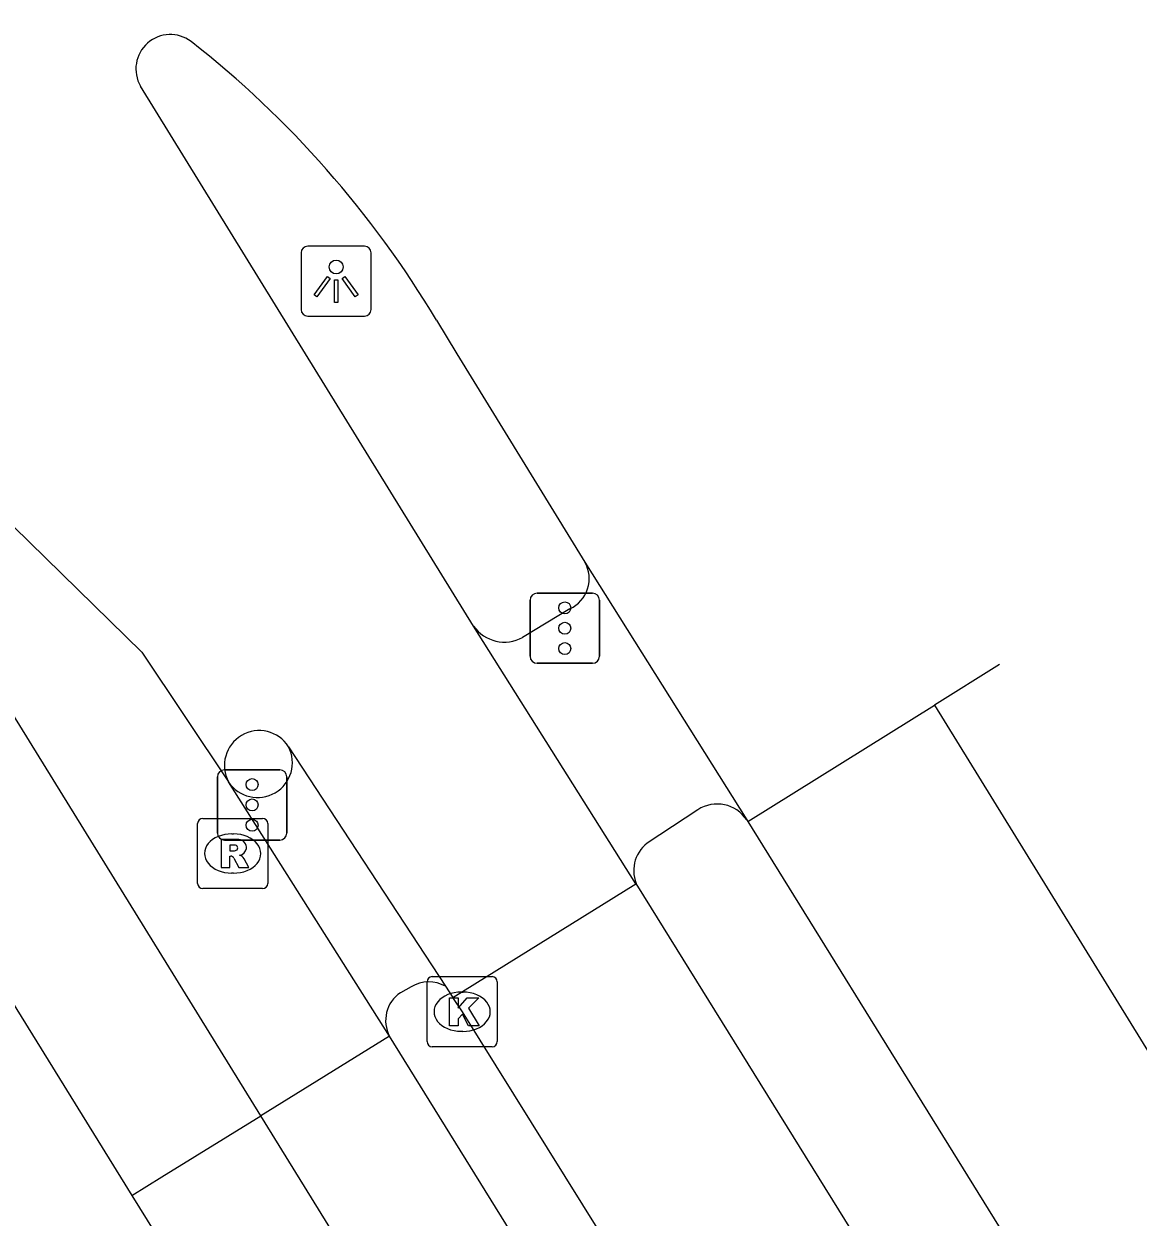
# Model space of a CAD drawing. Extents: x 159280 to 160375, y 384531 to 385872.
# Drawn here: x 159894.9 to 159910.78, y 385487.7 to 385504.7 of the extents above; entities that cross this region are included whole.
import ezdxf

# ---------------------------------------------------------------- set-up
doc = ezdxf.new("R2010")
doc.units = 0
for name, color, linetype in [('IMGEO_Fietspad_gesloten', 7, 'Continuous'), ('IMGEO_Kolk', 7, 'Continuous'), ('IMGEO_Lichtpunt', 7, 'Continuous'), ('IMGEO_Rijbaan_regionaal_gesloten', 7, 'Continuous'), ('IMGEO_Rioolput', 7, 'Continuous'), ('IMGEO_Verkeersregelinstallatiepaal', 7, 'Continuous'), ('IMGEO_Voetpad_open', 7, 'Continuous')]:
    doc.layers.add(name, color=color, linetype=linetype)

msp = doc.modelspace()

# ---------------------------------------------------------------- linework, layer by layer
at = {"layer": 'IMGEO_Fietspad_gesloten'}
for points in [[(159898.279, 385489.141), (159894.104, 385495.897)], [(159900.115, 385490.275), (159897.819, 385493.898)], [(159900.115, 385490.275), (159898.279, 385489.141)], [(159921.67, 385455.515), (159921.607, 385455.616), (159900.115, 385490.275)], [(159922.696, 385449.898), (159899.399, 385487.329), (159898.279, 385489.141)]]:
    msp.add_lwpolyline(points, dxfattribs=at)
at = {"layer": 'IMGEO_Kolk'}
for p, q in [((159900.723, 385491.125), (159901.575, 385491.125)), ((159900.648, 385490.199), (159900.648, 385491.051)), ((159901.649, 385491.051), (159901.649, 385490.199)), ((159901.136, 385490.905), (159901.161, 385490.905)), ((159901.159, 385490.345), (159901.134, 385490.345)), ((159901.575, 385490.125), (159900.723, 385490.125))]:
    msp.add_line(p, q, dxfattribs=at)
for points in [[(159900.723, 385491.125), (159901.575, 385491.125)], [(159900.648, 385490.199), (159900.648, 385491.051)], [(159901.649, 385491.051), (159901.649, 385490.199)], [(159900.969, 385490.825), (159901.092, 385490.825), (159901.092, 385490.674), (159901.222, 385490.825), (159901.386, 385490.825), (159901.24, 385490.674), (159901.393, 385490.425), (159901.241, 385490.425), (159901.156, 385490.589), (159901.092, 385490.522), (159901.092, 385490.425), (159900.969, 385490.425), (159900.969, 385490.825)], [(159901.575, 385490.125), (159900.723, 385490.125)]]:
    msp.add_lwpolyline(points, dxfattribs=at)
for centre, start, end in [((159900.725, 385491.049), 91.552, 178.448), ((159900.725, 385491.049), 91.552, 178.448), ((159901.573, 385491.049), 1.552, 88.448), ((159901.573, 385491.049), 1.552, 88.448), ((159900.725, 385490.201), 181.552, 268.448), ((159900.725, 385490.201), 181.552, 268.448), ((159901.573, 385490.201), 271.552, 358.448), ((159901.573, 385490.201), 271.552, 358.448)]:
    msp.add_arc(centre, 0.0765, start, end, dxfattribs=at)
for centre, major_axis, ratio, start_param, end_param in [((159901.135, 385490.625), (-0.387, 0.002), 0.722429, 4.712389, 7.853982), ((159901.16, 385490.625), (-0.39, 0.002), 0.717154, 1.570796, 4.712389)]:
    msp.add_ellipse(centre, major_axis=major_axis, ratio=ratio, start_param=start_param, end_param=end_param, dxfattribs=at)
at = {"layer": 'IMGEO_Lichtpunt'}
for p, q in [((159899.756, 385501.533), (159898.948, 385501.533)), ((159899.756, 385501.533), (159898.948, 385501.533)), ((159898.854, 385501.438), (159898.854, 385500.631)), ((159898.854, 385501.438), (159898.854, 385500.631)), ((159899.85, 385500.631), (159899.85, 385501.438)), ((159899.85, 385500.631), (159899.85, 385501.438)), ((159898.948, 385500.537), (159899.756, 385500.537)), ((159898.948, 385500.537), (159899.756, 385500.537))]:
    msp.add_line(p, q, dxfattribs=at)
for points in [[(159899.228, 385501.102), (159899.267, 385501.074), (159899.079, 385500.812), (159899.041, 385500.839), (159899.228, 385501.102)], [(159899.33, 385501.054), (159899.377, 385501.054), (159899.377, 385500.732), (159899.33, 385500.732), (159899.33, 385501.054)], [(159899.44, 385501.074), (159899.478, 385501.101), (159899.665, 385500.839), (159899.626, 385500.811), (159899.44, 385501.074)]]:
    msp.add_lwpolyline(points, dxfattribs=at)
msp.add_circle((159899.353, 385501.236), 0.0994, dxfattribs=at)
for centre, start, end in [((159898.948, 385501.438), 90, 180), ((159898.948, 385501.438), 90, 180), ((159899.756, 385501.438), 0, 90), ((159899.756, 385501.438), 0, 90), ((159898.948, 385500.631), 180, 270), ((159898.948, 385500.631), 180, 270), ((159899.756, 385500.631), 270, 0), ((159899.756, 385500.631), 270, 360)]:
    msp.add_arc(centre, 0.0946, start, end, dxfattribs=at)
at = {"layer": 'IMGEO_Rijbaan_regionaal_gesloten'}
for points in [[(159887.422, 385504.7), (159892.233, 385500), (159896.584, 385495.75), (159897.819, 385493.898)], [(159901.312, 385496.12), (159898.916, 385500), (159896.562, 385503.812)], [(159900.782, 385500.477), (159901.075, 385500), (159902.897, 385497.031)], [(159902.897, 385497.031), (159905.206, 385493.358)], [(159903.625, 385492.449), (159901.312, 385496.12)], [(159908.81, 385495.571), (159907.883, 385494.993)], [(159905.222, 385493.333), (159907.883, 385494.993)], [(159907.883, 385494.993), (159951.047, 385425.034)], [(159898.674, 385494.401), (159900.913, 385490.987)], [(159905.206, 385493.358), (159905.222, 385493.333)], [(159905.222, 385493.333), (159931.371, 385451.17), (159933.515, 385447.783), (159951.047, 385425.034)], [(159901.018, 385490.827), (159903.625, 385492.449)], [(159903.625, 385492.449), (159903.648, 385492.413)], [(159903.648, 385492.413), (159947.117, 385422.45)], [(159900.913, 385490.987), (159901.018, 385490.827)], [(159922.511, 385456.032), (159921.691, 385457.641), (159911.397, 385474.202), (159901.153, 385490.622), (159901.018, 385490.827)]]:
    msp.add_lwpolyline(points, dxfattribs=at)
for centre, radius, start, end in [((159896.99, 385504.056), 0.492, 53.1788, 209.6738), ((159888.339, 385493.05), 14.491, 30.8313, 51.8766), ((159898.256, 385494.134), 0.496, 32.5252, 208.4118)]:
    msp.add_arc(centre, radius, start, end, dxfattribs=at)
at = {"layer": 'IMGEO_Rioolput'}
for p, q in [((159897.452, 385493.379), (159898.304, 385493.379)), ((159897.377, 385492.453), (159897.377, 385493.305)), ((159897.865, 385493.159), (159897.89, 385493.159)), ((159898.378, 385493.305), (159898.378, 385492.453)), ((159897.888, 385492.599), (159897.863, 385492.599)), ((159898.304, 385492.379), (159897.452, 385492.379))]:
    msp.add_line(p, q, dxfattribs=at)
for points in [[(159897.452, 385493.379), (159898.304, 385493.379)], [(159897.377, 385492.453), (159897.377, 385493.305)], [(159898.378, 385493.305), (159898.378, 385492.453)], [(159897.966, 385493.077), (159897.714, 385493.079), (159897.714, 385492.679)], [(159897.892, 385492.998), (159897.838, 385492.998), (159897.838, 385492.917)], [(159897.714, 385492.679), (159897.838, 385492.679), (159897.838, 385492.841), (159897.849, 385492.841)], [(159897.838, 385492.917), (159897.89, 385492.917)], [(159897.896, 385492.812), (159897.967, 385492.679), (159898.107, 385492.679), (159898.042, 385492.805)], [(159898.304, 385492.379), (159897.452, 385492.379)]]:
    msp.add_lwpolyline(points, dxfattribs=at)
for centre, radius, start, end in [((159897.454, 385493.303), 0.0765, 91.552, 178.448), ((159897.454, 385493.303), 0.0765, 91.552, 178.448), ((159898.302, 385493.303), 0.0765, 1.552, 88.448), ((159898.302, 385493.303), 0.0765, 1.552, 88.448), ((159897.898, 385492.902), 0.0964, 77.0061, 93.1865), ((159897.912, 385492.959), 0.0378, 276.6634, 79.6772), ((159897.965, 385492.967), 0.109, 350.3612, 89.416), ((159897.848, 385492.788), 0.0533, 26.0293, 88.6989), ((159897.874, 385493.106), 0.19, 274.7715, 282.9687), ((159897.963, 385492.967), 0.112, 277.5842, 350.9817), ((159897.947, 385492.752), 0.108, 29.5134, 73.7905), ((159897.454, 385492.455), 0.0765, 181.552, 268.448), ((159897.454, 385492.455), 0.0765, 181.552, 268.448), ((159898.302, 385492.455), 0.0765, 271.552, 358.448), ((159898.302, 385492.455), 0.0765, 271.552, 358.448)]:
    msp.add_arc(centre, radius, start, end, dxfattribs=at)
for centre, major_axis, ratio, start_param, end_param in [((159897.864, 385492.879), (-0.387, 0.002), 0.722429, 4.712389, 7.853982), ((159897.889, 385492.879), (-0.39, 0.002), 0.717154, 1.570796, 4.712389)]:
    msp.add_ellipse(centre, major_axis=major_axis, ratio=ratio, start_param=start_param, end_param=end_param, dxfattribs=at)
at = {"layer": 'IMGEO_Verkeersregelinstallatiepaal'}
for p, q in [((159902.217, 385496.589), (159903.007, 385496.589)), ((159903.007, 385496.589), (159902.217, 385496.589)), ((159902.117, 385495.689), (159902.117, 385496.489)), ((159902.117, 385496.489), (159902.117, 385495.689)), ((159903.107, 385496.489), (159903.107, 385495.689)), ((159903.107, 385495.689), (159903.107, 385496.489)), ((159903.007, 385495.589), (159902.217, 385495.589)), ((159902.217, 385495.589), (159903.007, 385495.589)), ((159897.76, 385494.071), (159898.55, 385494.071)), ((159898.55, 385494.071), (159897.76, 385494.071)), ((159897.66, 385493.171), (159897.66, 385493.971)), ((159897.66, 385493.971), (159897.66, 385493.171)), ((159898.65, 385493.971), (159898.65, 385493.171)), ((159898.65, 385493.171), (159898.65, 385493.971)), ((159898.55, 385493.071), (159897.76, 385493.071)), ((159897.76, 385493.071), (159898.55, 385493.071))]:
    msp.add_line(p, q, dxfattribs=at)
for centre in [(159902.612, 385496.379), (159902.612, 385496.089), (159902.612, 385495.799), (159898.155, 385493.861), (159898.155, 385493.571), (159898.155, 385493.281)]:
    msp.add_circle(centre, 0.085, dxfattribs=at)
for centre, start, end in [((159902.217, 385496.489), 90, 180), ((159902.217, 385496.489), 90, 180), ((159903.007, 385496.489), 0, 90), ((159903.007, 385496.489), 360, 90), ((159902.217, 385495.689), 180, 270), ((159902.217, 385495.689), 180, 270), ((159903.007, 385495.689), 270, 0), ((159903.007, 385495.689), 270, 0), ((159897.76, 385493.971), 90, 180), ((159897.76, 385493.971), 90, 180), ((159898.55, 385493.971), 0, 90), ((159898.55, 385493.971), 360, 90), ((159897.76, 385493.171), 180, 270), ((159897.76, 385493.171), 180, 270), ((159898.55, 385493.171), 270, 0), ((159898.55, 385493.171), 270, 0)]:
    msp.add_arc(centre, 0.1, start, end, dxfattribs=at)
at = {"layer": 'IMGEO_Voetpad_open'}
for points in [[(159902.685, 385496.367), (159902.01, 385495.959)], [(159904.508, 385493.502), (159903.786, 385493.026)], [(159894.533, 385491.078), (159896.44, 385488.006)], [(159900.423, 385490.981), (159900.268, 385490.896)], [(159896.44, 385488.006), (159896.867, 385488.27), (159898.279, 385489.141)], [(159896.44, 385488.006), (159897.945, 385485.582)]]:
    msp.add_lwpolyline(points, dxfattribs=at)
for centre, radius, start, end in [((159902.487, 385496.796), 0.473, 294.7847, 29.8011), ((159901.751, 385496.429), 0.537, 215.1325, 298.8902), ((159898.232, 385494.174), 0.497, 213.7697, 27.1673), ((159904.785, 385493.079), 0.505, 33.4841, 123.2023), ((159904.084, 385492.637), 0.49, 127.4606, 207.1653), ((159900.673, 385490.555), 0.494, 60.9832, 120.4199), ((159900.535, 385490.501), 0.477, 124.0552, 208.2634)]:
    msp.add_arc(centre, radius, start, end, dxfattribs=at)

doc.saveas('drawing.dxf')
